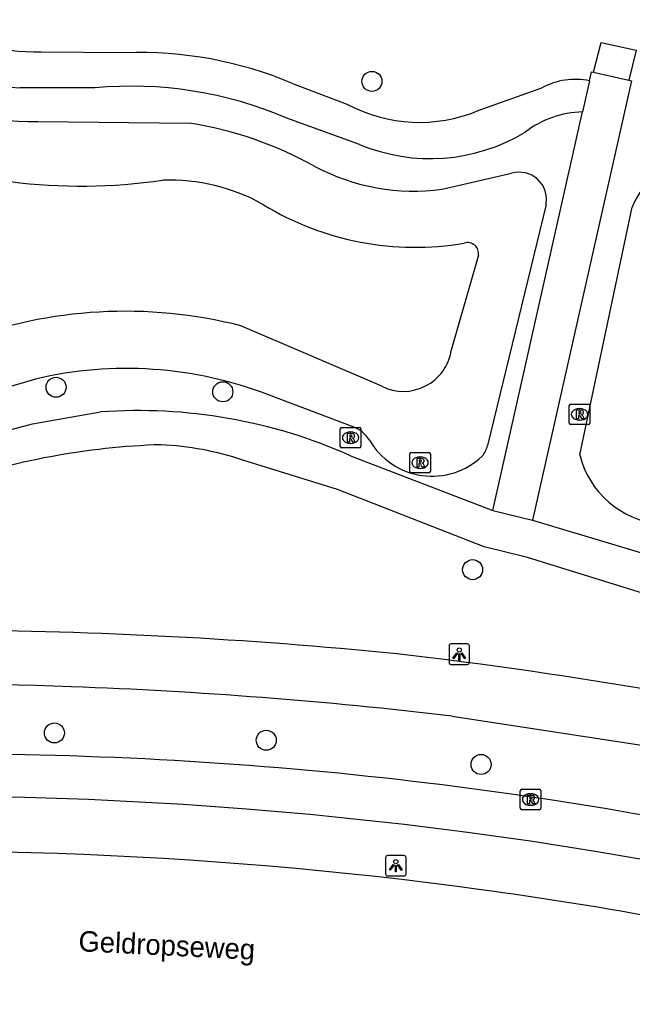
# Model space of a CAD drawing. Extents: x 161771 to 163125, y 382479 to 383177.
# Drawn here: x 162721.73 to 162751.63, y 382544.42 to 382592.47 of the extents above; entities that cross this region are included whole.
import ezdxf

# ---------------------------------------------------------------- set-up
doc = ezdxf.new("R2010")
doc.units = 0
for name, color, linetype in [('IMGEO_Boom', 7, 'Continuous'), ('IMGEO_Fietspad_gesloten', 7, 'Continuous'), ('IMGEO_Groenvoorziening', 7, 'Continuous'), ('IMGEO_Lichtpunt', 7, 'Continuous'), ('IMGEO_Meer_plas_ven_vijver', 7, 'Continuous'), ('IMGEO_Openbare_ruimte_label', 7, 'Continuous'), ('IMGEO_Rijbaan_lokaal_gesloten', 7, 'Continuous'), ('IMGEO_Rioolput', 7, 'Continuous'), ('IMGEO_Voetpad_gesloten', 7, 'Continuous'), ('IMGEO_Voetpad_halfverhard', 7, 'Continuous')]:
    doc.layers.add(name, color=color, linetype=linetype)

msp = doc.modelspace()

# ---------------------------------------------------------------- linework, layer by layer
at = {"layer": 'IMGEO_Boom'}
for centre in [(162738.926, 382589.463), (162723.51, 382574.535), (162731.647, 382574.314), (162743.84, 382565.633), (162723.427, 382557.665), (162733.769, 382557.306), (162744.251, 382556.127)]:
    msp.add_circle(centre, 0.489, dxfattribs=at)
at = {"layer": 'IMGEO_Fietspad_gesloten'}
msp.add_lwpolyline([(162742.843, 382558.484), (162752.618, 382556.986), (162761.861, 382555.255)], dxfattribs=at)
for centre, radius, start, end in [((162716.69, 382326.135), 236.554, 84.31155, 94.963), ((162713.046, 382328.166), 234.927, 76.94476, 83.37818), ((162716.643, 382338.215), 221.836, 88.03443, 95.17009), ((162715.724, 382328.446), 231.631, 83.27636, 87.88993), ((162718.146, 382361.315), 195.319, 76.45732, 90.15405), ((162716.743, 382350.631), 203.951, 76.76359, 104.62394)]:
    msp.add_arc(centre, radius, start, end, dxfattribs=at)
at = {"layer": 'IMGEO_Groenvoorziening'}
for points in [[(162722.507, 382574.938), (162717.44, 382573.44), (162708.861, 382590.845)], [(162722.613, 382587.498), (162730.024, 382587.431)], [(162742.346, 382584.206), (162745.745, 382584.977)], [(162747.422, 382583.462), (162744.564, 382571.685)], [(162749.066, 382571.238), (162751.634, 382583.326)], [(162737.965, 382572.628), (162733.873, 382574.164)]]:
    msp.add_lwpolyline(points, dxfattribs=at)
for centre, radius, start, end in [((162722.58, 382605.874), 18.376, 246.3838, 270.1037), ((162727.047, 382568.936), 18.733, 60.9417, 80.8571), ((162740.945, 382594.292), 10.183, 241.8815, 277.9076), ((162746.118, 382583.704), 1.326, 349.4717, 106.339), ((162754.533, 382582.278), 3.082, 40.5057, 160.1232), ((162726.938, 382556.164), 19.29, 68.9289, 103.2797), ((162737.431, 382571.102), 1.617, 31.4773, 70.7086), ((162741.864, 382573.735), 3.539, 210.3568, 313.4912), ((162743.473, 382571.915), 1.115, 317.879, 348.1094), ((162753.412, 382572.324), 4.48, 194.0339, 264.3879)]:
    msp.add_arc(centre, radius, start, end, dxfattribs=at)
at = {"layer": 'IMGEO_Lichtpunt'}
for p, q in [((162743.59, 382562.009), (162742.782, 382562.009)), ((162743.59, 382562.009), (162742.782, 382562.009)), ((162742.688, 382561.914), (162742.688, 382561.107)), ((162742.688, 382561.914), (162742.688, 382561.107)), ((162743.684, 382561.107), (162743.684, 382561.914)), ((162743.684, 382561.107), (162743.684, 382561.914)), ((162742.782, 382561.013), (162743.59, 382561.013)), ((162742.782, 382561.013), (162743.59, 382561.013)), ((162739.593, 382551.586), (162739.593, 382550.779)), ((162739.593, 382551.586), (162739.593, 382550.779)), ((162740.495, 382551.681), (162739.687, 382551.681)), ((162740.495, 382551.681), (162739.687, 382551.681)), ((162740.589, 382550.779), (162740.589, 382551.586)), ((162740.589, 382550.779), (162740.589, 382551.586)), ((162739.687, 382550.685), (162740.495, 382550.685)), ((162739.687, 382550.685), (162740.495, 382550.685))]:
    msp.add_line(p, q, dxfattribs=at)
for points in [[(162743.062, 382561.578), (162743.101, 382561.55), (162742.913, 382561.288), (162742.875, 382561.315), (162743.062, 382561.578)], [(162743.164, 382561.53), (162743.211, 382561.53), (162743.211, 382561.208), (162743.164, 382561.208), (162743.164, 382561.53)], [(162743.274, 382561.55), (162743.312, 382561.577), (162743.499, 382561.315), (162743.46, 382561.287), (162743.274, 382561.55)], [(162739.967, 382551.25), (162740.006, 382551.222), (162739.818, 382550.96), (162739.78, 382550.987), (162739.967, 382551.25)], [(162740.069, 382551.202), (162740.116, 382551.202), (162740.116, 382550.88), (162740.069, 382550.88), (162740.069, 382551.202)], [(162740.179, 382551.222), (162740.217, 382551.249), (162740.404, 382550.987), (162740.365, 382550.959), (162740.179, 382551.222)]]:
    msp.add_lwpolyline(points, dxfattribs=at)
for centre in [(162743.187, 382561.712), (162740.092, 382551.384)]:
    msp.add_circle(centre, 0.0994, dxfattribs=at)
for centre, start, end in [((162742.782, 382561.914), 90, 180), ((162742.782, 382561.914), 90, 180), ((162743.59, 382561.914), 0, 90), ((162743.59, 382561.914), 0, 90), ((162742.782, 382561.107), 180, 270), ((162742.782, 382561.107), 180, 270), ((162743.59, 382561.107), 270, 0), ((162743.59, 382561.107), 270, 360), ((162739.687, 382551.586), 90, 180), ((162739.687, 382551.586), 90, 180), ((162740.495, 382551.586), 0, 90), ((162740.495, 382551.586), 0, 90), ((162739.687, 382550.779), 180, 270), ((162739.687, 382550.779), 180, 270), ((162740.495, 382550.779), 270, 0), ((162740.495, 382550.779), 270, 360)]:
    msp.add_arc(centre, 0.0946, start, end, dxfattribs=at)
at = {"layer": 'IMGEO_Meer_plas_ven_vijver'}
for points in [[(162744.122, 382580.977), (162742.797, 382576.339)], [(162739.403, 382574.585), (162732.525, 382577.535)]]:
    msp.add_lwpolyline(points, dxfattribs=at)
for centre, radius, start, end in [((162724.735, 382612.157), 27.801, 247.4999, 278.2433), ((162729.028, 382575.24), 9.408, 60.7068, 91.8696), ((162741.028, 382595.561), 14.196, 238.5953, 279.762), ((162743.599, 382581.066), 0.531, 350.3411, 107.9636), ((162726.887, 382555.444), 22.799, 75.6833, 110.7444), ((162740.462, 382576.697), 2.363, 243.375, 351.2843)]:
    msp.add_arc(centre, radius, start, end, dxfattribs=at)
at = {"layer": 'IMGEO_Rijbaan_lokaal_gesloten'}
for centre, radius, start, end in [((162716.647, 382348.842), 203.055, 82.18505, 105.59566), ((162719.066, 382363.857), 187.851, 77.11146, 82.29333)]:
    msp.add_arc(centre, radius, start, end, dxfattribs=at)
at = {"layer": 'IMGEO_Rioolput'}
for p, q in [((162748.558, 382572.787), (162748.558, 382573.639)), ((162748.633, 382573.713), (162749.485, 382573.713)), ((162749.046, 382573.493), (162749.071, 382573.493)), ((162749.559, 382573.639), (162749.559, 382572.787)), ((162737.458, 382572.576), (162738.31, 382572.576)), ((162749.485, 382572.713), (162748.633, 382572.713)), ((162749.069, 382572.933), (162749.044, 382572.933)), ((162737.383, 382571.65), (162737.383, 382572.502)), ((162737.871, 382572.356), (162737.896, 382572.356)), ((162738.384, 382572.502), (162738.384, 382571.65)), ((162738.31, 382571.576), (162737.458, 382571.576)), ((162737.894, 382571.796), (162737.869, 382571.796)), ((162740.776, 382570.428), (162740.776, 382571.28)), ((162740.851, 382571.354), (162741.703, 382571.354)), ((162741.264, 382571.134), (162741.289, 382571.134)), ((162741.777, 382571.28), (162741.777, 382570.428)), ((162741.703, 382570.354), (162740.851, 382570.354)), ((162741.287, 382570.574), (162741.262, 382570.574)), ((162746.167, 382553.991), (162746.167, 382554.843)), ((162746.242, 382554.917), (162747.094, 382554.917)), ((162747.168, 382554.843), (162747.168, 382553.991)), ((162746.655, 382554.697), (162746.68, 382554.697)), ((162747.094, 382553.917), (162746.242, 382553.917)), ((162746.678, 382554.137), (162746.653, 382554.137))]:
    msp.add_line(p, q, dxfattribs=at)
for points in [[(162748.558, 382572.787), (162748.558, 382573.639)], [(162748.633, 382573.713), (162749.485, 382573.713)], [(162749.559, 382573.639), (162749.559, 382572.787)], [(162749.147, 382573.411), (162748.895, 382573.413), (162748.895, 382573.013)], [(162748.895, 382573.013), (162749.019, 382573.013), (162749.019, 382573.175), (162749.03, 382573.175)], [(162749.073, 382573.332), (162749.019, 382573.332), (162749.019, 382573.251)], [(162749.019, 382573.251), (162749.071, 382573.251)], [(162749.077, 382573.146), (162749.148, 382573.013), (162749.288, 382573.013), (162749.223, 382573.139)], [(162737.458, 382572.576), (162738.31, 382572.576)], [(162749.485, 382572.713), (162748.633, 382572.713)], [(162737.383, 382571.65), (162737.383, 382572.502)], [(162737.972, 382572.274), (162737.72, 382572.276), (162737.72, 382571.876)], [(162737.72, 382571.876), (162737.844, 382571.876), (162737.844, 382572.038), (162737.855, 382572.038)], [(162737.898, 382572.195), (162737.844, 382572.195), (162737.844, 382572.114)], [(162737.844, 382572.114), (162737.896, 382572.114)], [(162738.384, 382572.502), (162738.384, 382571.65)], [(162738.31, 382571.576), (162737.458, 382571.576)], [(162737.902, 382572.009), (162737.973, 382571.876), (162738.113, 382571.876), (162738.048, 382572.002)], [(162740.776, 382570.428), (162740.776, 382571.28)], [(162740.851, 382571.354), (162741.703, 382571.354)], [(162741.777, 382571.28), (162741.777, 382570.428)], [(162741.365, 382571.052), (162741.113, 382571.054), (162741.113, 382570.654)], [(162741.113, 382570.654), (162741.237, 382570.654), (162741.237, 382570.816), (162741.248, 382570.816)], [(162741.291, 382570.973), (162741.237, 382570.973), (162741.237, 382570.892)], [(162741.237, 382570.892), (162741.289, 382570.892)], [(162741.295, 382570.787), (162741.366, 382570.654), (162741.506, 382570.654), (162741.441, 382570.78)], [(162741.703, 382570.354), (162740.851, 382570.354)], [(162746.167, 382553.991), (162746.167, 382554.843)], [(162746.242, 382554.917), (162747.094, 382554.917)], [(162747.168, 382554.843), (162747.168, 382553.991)], [(162746.756, 382554.615), (162746.504, 382554.617), (162746.504, 382554.217)], [(162746.504, 382554.217), (162746.628, 382554.217), (162746.628, 382554.379), (162746.639, 382554.379)], [(162746.682, 382554.536), (162746.628, 382554.536), (162746.628, 382554.455)], [(162746.628, 382554.455), (162746.68, 382554.455)], [(162746.686, 382554.35), (162746.757, 382554.217), (162746.897, 382554.217), (162746.832, 382554.343)], [(162747.094, 382553.917), (162746.242, 382553.917)]]:
    msp.add_lwpolyline(points, dxfattribs=at)
for centre, radius, start, end in [((162748.635, 382573.637), 0.0765, 91.552, 178.448), ((162748.635, 382573.637), 0.0765, 91.552, 178.448), ((162749.483, 382573.637), 0.0765, 1.552, 88.448), ((162749.483, 382573.637), 0.0765, 1.552, 88.448), ((162749.029, 382573.122), 0.0533, 26.0293, 88.6989), ((162749.055, 382573.44), 0.19, 274.7715, 282.9687), ((162749.079, 382573.236), 0.0964, 77.0061, 93.1865), ((162749.093, 382573.293), 0.0378, 276.6634, 79.6772), ((162749.146, 382573.301), 0.109, 350.3612, 89.416), ((162749.144, 382573.301), 0.112, 277.5842, 350.9817), ((162749.128, 382573.086), 0.108, 29.5134, 73.7905), ((162737.46, 382572.5), 0.0765, 91.552, 178.448), ((162737.46, 382572.5), 0.0765, 91.552, 178.448), ((162738.308, 382572.5), 0.0765, 1.552, 88.448), ((162738.308, 382572.5), 0.0765, 1.552, 88.448), ((162748.635, 382572.789), 0.0765, 181.552, 268.448), ((162748.635, 382572.789), 0.0765, 181.552, 268.448), ((162749.483, 382572.789), 0.0765, 271.552, 358.448), ((162749.483, 382572.789), 0.0765, 271.552, 358.448), ((162737.854, 382571.985), 0.0533, 26.0293, 88.6989), ((162737.88, 382572.303), 0.19, 274.7715, 282.9687), ((162737.904, 382572.099), 0.0964, 77.0061, 93.1865), ((162737.918, 382572.156), 0.0378, 276.6634, 79.6772), ((162737.971, 382572.164), 0.109, 350.3612, 89.416), ((162737.969, 382572.164), 0.112, 277.5842, 350.9817), ((162737.953, 382571.949), 0.108, 29.5134, 73.7905), ((162737.46, 382571.652), 0.0765, 181.552, 268.448), ((162737.46, 382571.652), 0.0765, 181.552, 268.448), ((162738.308, 382571.652), 0.0765, 271.552, 358.448), ((162738.308, 382571.652), 0.0765, 271.552, 358.448), ((162740.853, 382571.278), 0.0765, 91.552, 178.448), ((162740.853, 382571.278), 0.0765, 91.552, 178.448), ((162741.701, 382571.278), 0.0765, 1.552, 88.448), ((162741.701, 382571.278), 0.0765, 1.552, 88.448), ((162741.247, 382570.763), 0.0533, 26.0293, 88.6989), ((162741.273, 382571.081), 0.19, 274.7715, 282.9687), ((162741.297, 382570.877), 0.0964, 77.0061, 93.1865), ((162741.311, 382570.934), 0.0378, 276.6634, 79.6772), ((162741.364, 382570.942), 0.109, 350.3612, 89.416), ((162741.362, 382570.942), 0.112, 277.5842, 350.9817), ((162741.346, 382570.727), 0.108, 29.5134, 73.7905), ((162740.853, 382570.43), 0.0765, 181.552, 268.448), ((162740.853, 382570.43), 0.0765, 181.552, 268.448), ((162741.701, 382570.43), 0.0765, 271.552, 358.448), ((162741.701, 382570.43), 0.0765, 271.552, 358.448), ((162746.244, 382554.841), 0.0765, 91.552, 178.448), ((162746.244, 382554.841), 0.0765, 91.552, 178.448), ((162747.092, 382554.841), 0.0765, 1.552, 88.448), ((162747.092, 382554.841), 0.0765, 1.552, 88.448), ((162746.638, 382554.326), 0.0533, 26.0293, 88.6989), ((162746.664, 382554.644), 0.19, 274.7715, 282.9687), ((162746.688, 382554.44), 0.0964, 77.0061, 93.1865), ((162746.702, 382554.497), 0.0378, 276.6634, 79.6772), ((162746.755, 382554.505), 0.109, 350.3612, 89.416), ((162746.753, 382554.505), 0.112, 277.5842, 350.9817), ((162746.737, 382554.29), 0.108, 29.5134, 73.7905), ((162746.244, 382553.993), 0.0765, 181.552, 268.448), ((162746.244, 382553.993), 0.0765, 181.552, 268.448), ((162747.092, 382553.993), 0.0765, 271.552, 358.448), ((162747.092, 382553.993), 0.0765, 271.552, 358.448)]:
    msp.add_arc(centre, radius, start, end, dxfattribs=at)
for centre, major_axis, ratio, start_param, end_param in [((162749.045, 382573.213), (-0.387, 0.002), 0.722429, 4.712389, 7.853982), ((162749.07, 382573.213), (-0.39, 0.002), 0.717154, 1.570796, 4.712389), ((162737.87, 382572.076), (-0.387, 0.002), 0.722429, 4.712389, 7.853982), ((162737.895, 382572.076), (-0.39, 0.002), 0.717154, 1.570796, 4.712389), ((162741.263, 382570.854), (-0.387, 0.002), 0.722429, 4.712389, 7.853982), ((162741.288, 382570.854), (-0.39, 0.002), 0.717154, 1.570796, 4.712389), ((162746.654, 382554.417), (-0.387, 0.002), 0.722429, 4.712389, 7.853982), ((162746.679, 382554.417), (-0.39, 0.002), 0.717154, 1.570796, 4.712389)]:
    msp.add_ellipse(centre, major_axis=major_axis, ratio=ratio, start_param=start_param, end_param=end_param, dxfattribs=at)
at = {"layer": 'IMGEO_Voetpad_gesloten'}
for points in [[(162749.549, 382589.487), (162749.648, 382589.929), (162749.739, 382589.909)], [(162749.739, 382589.909), (162751.469, 382589.526)], [(162751.469, 382589.526), (162751.594, 382589.498), (162746.768, 382568.054)], [(162749.549, 382589.487), (162749.208, 382587.975)], [(162744.821, 382568.52), (162749.208, 382587.975)], [(162744.821, 382568.52), (162746.768, 382568.054)]]:
    msp.add_lwpolyline(points, dxfattribs=at)
at = {"layer": 'IMGEO_Voetpad_halfverhard'}
for points in [[(162749.739, 382589.909), (162750.122, 382591.361), (162751.817, 382590.984), (162751.469, 382589.526)], [(162722.784, 382590.908), (162726.906, 382590.865)], [(162735.051, 382589.367), (162737.742, 382588.338)], [(162725.398, 382589.145), (162721.735, 382589.156)], [(162744.112, 382588.037), (162747.216, 382589.143)], [(162738.327, 382586.385), (162734.774, 382587.664)], [(162717.303, 382571.402), (162722.361, 382572.744), (162725.685, 382573.328)], [(162737.883, 382571.195), (162744.821, 382568.52)], [(162797.184, 382551.256), (162787.763, 382553.738), (162774.357, 382557.986), (162759.624, 382562.167), (162746.523, 382566.222), (162744.405, 382566.751), (162737.244, 382569.55), (162732.621, 382570.982)], [(162746.768, 382568.054), (162763.155, 382563.13), (162780.726, 382558.066), (162789.99, 382554.986)]]:
    msp.add_lwpolyline(points, dxfattribs=at)
for centre, radius, start, end in [((162722.535, 382601.463), 10.558, 238.3641, 271.352), ((162722.37, 382603.29), 14.149, 239.9701, 267.4289), ((162727.568, 382571.575), 19.301, 67.1906, 91.967), ((162748.846, 382586.173), 3.388, 78.019, 118.7566), ((162727.183, 382570.026), 19.203, 66.7144, 95.3335), ((162741.245, 382594.923), 7.459, 241.9862, 292.603), ((162749.342, 382583.129), 4.848, 91.5863, 127.1909), ((162741.775, 382594.622), 8.929, 247.2868, 301.2863), ((162727.535, 382547.963), 25.433, 65.991, 94.1715), ((162729.766, 382536.133), 35.616, 91.8247, 109.2633), ((162727.876, 382556.708), 15.042, 71.6123, 87.1189)]:
    msp.add_arc(centre, radius, start, end, dxfattribs=at)

# ---------------------------------------------------------------- texts
at = {"layer": 'IMGEO_Openbare_ruimte_label'}
msp.add_text('Geldropseweg', height=1, rotation=357.1919, dxfattribs=at).set_placement((162724.586, 382547.014))

doc.saveas('drawing.dxf')
